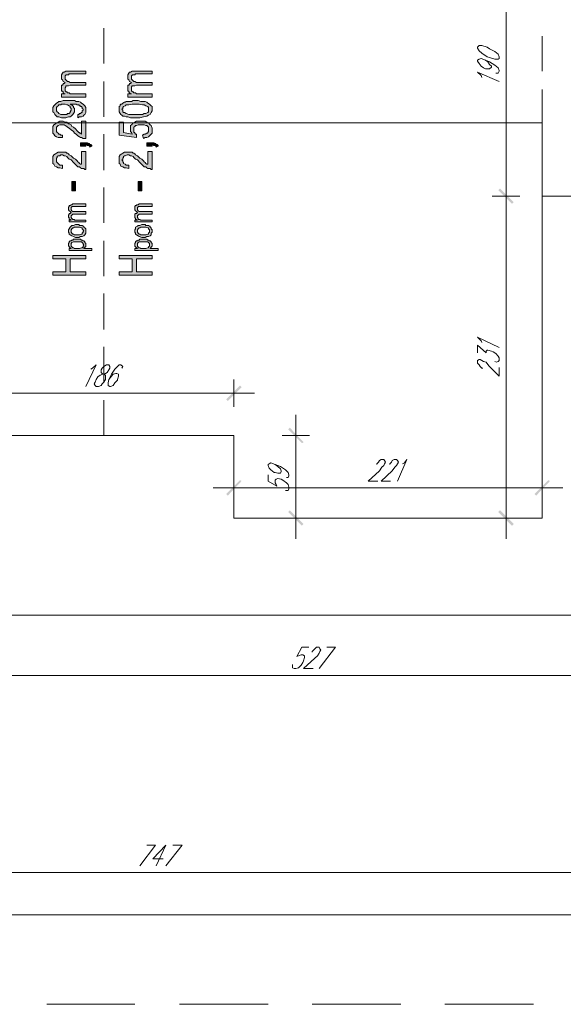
# Model space of a CAD drawing. Header units: millimetres. Extents: x 402 to 79005, y -7782 to 89952.
# Tile 397 of 423: x 24206 to 24595, y 44410 to 45116. Entities that reach past the tile are written whole.
import ezdxf

# ---------------------------------------------------------------- set-up
doc = ezdxf.new("R2010")
doc.units = ezdxf.units.MM
doc.header["$LTSCALE"] = 10
doc.layers.add('0_PIWNICA', color=253, linetype='Continuous', lineweight=0)

msp = doc.modelspace()

# ---------------------------------------------------------------- hatches: boundary and pattern name
at = {"layer": '0_PIWNICA'}
for points in [[(24236.08, 45060.37), (24236.08, 45062.84), (24238.55, 45062.84), (24237.93, 45062.84), (24237.31, 45063.45), (24237.31, 45064.07), (24236.7, 45064.69), (24236.08, 45064.69), (24236.08, 45069.01), (24236.7, 45069.01), (24237.31, 45069.62), (24237.31, 45070.24), (24237.93, 45070.24), (24238.55, 45070.86), (24237.31, 45071.48), (24236.7, 45072.71), (24236.08, 45073.33), (24236.08, 45076.41), (24236.7, 45077.65), (24237.31, 45078.26), (24237.93, 45078.26), (24239.16, 45078.88), (24253.36, 45078.88), (24253.36, 45077.03), (24241.63, 45077.03), (24241.01, 45076.41), (24239.16, 45076.41), (24239.16, 45075.79), (24238.55, 45075.79), (24238.55, 45075.18), (24238.55, 45074.56), (24238.55, 45073.33), (24239.16, 45072.71), (24239.78, 45072.09), (24240.4, 45071.48), (24241.01, 45071.48), (24242.25, 45070.86), (24253.36, 45070.86), (24253.36, 45069.01), (24242.25, 45069.01), (24241.01, 45068.39), (24239.16, 45068.39), (24239.16, 45067.77), (24238.55, 45067.16), (24238.55, 45064.69), (24239.16, 45064.69), (24239.16, 45064.07), (24239.78, 45064.07), (24240.4, 45063.45), (24241.63, 45063.45), (24242.25, 45062.84), (24253.36, 45062.84), (24253.36, 45060.37)], [(24283.59, 45060.37), (24283.59, 45062.84), (24286.06, 45062.84), (24285.44, 45062.84), (24284.82, 45063.45), (24284.21, 45064.07), (24284.21, 45064.69), (24283.59, 45064.69), (24283.59, 45069.01), (24284.21, 45069.01), (24284.82, 45069.62), (24284.82, 45070.24), (24285.44, 45070.24), (24286.06, 45070.86), (24284.82, 45071.48), (24284.21, 45072.71), (24283.59, 45073.33), (24283.59, 45076.41), (24284.21, 45077.65), (24284.82, 45078.26), (24285.44, 45078.26), (24286.67, 45078.88), (24300.87, 45078.88), (24300.87, 45077.03), (24289.14, 45077.03), (24288.53, 45076.41), (24286.67, 45076.41), (24286.67, 45075.79), (24286.06, 45075.79), (24286.06, 45075.18), (24286.06, 45074.56), (24286.06, 45073.33), (24286.67, 45072.71), (24287.29, 45072.09), (24287.91, 45071.48), (24288.53, 45071.48), (24289.76, 45070.86), (24300.87, 45070.86), (24300.87, 45069.01), (24289.76, 45069.01), (24288.53, 45068.39), (24286.67, 45068.39), (24286.06, 45067.77), (24286.06, 45067.16), (24286.06, 45064.69), (24286.67, 45064.69), (24286.67, 45064.07), (24287.29, 45064.07), (24287.91, 45063.45), (24289.14, 45063.45), (24289.76, 45062.84), (24300.87, 45062.84), (24300.87, 45060.37)], [(24253.36, 45043.09), (24253.36, 45030.75), (24251.5, 45030.75), (24250.27, 45031.37), (24249.65, 45031.37), (24249.04, 45031.99), (24247.8, 45032.6), (24247.18, 45033.22), (24246.57, 45033.84), (24245.33, 45034.45), (24244.72, 45035.69), (24242.87, 45036.92), (24241.63, 45038.16), (24240.4, 45038.77), (24239.78, 45039.39), (24238.55, 45040.01), (24237.93, 45040.62), (24234.84, 45040.62), (24233.61, 45040.01), (24232.99, 45039.39), (24232.38, 45038.77), (24232.38, 45035.69), (24232.99, 45035.07), (24233.61, 45034.45), (24234.23, 45033.84), (24234.84, 45033.84), (24235.46, 45033.22), (24236.7, 45033.22), (24236.7, 45031.37), (24233.61, 45031.37), (24232.38, 45031.99), (24231.14, 45032.6), (24230.53, 45033.84), (24229.91, 45034.45), (24229.91, 45039.39), (24230.53, 45040.62), (24231.76, 45041.24), (24232.38, 45041.86), (24233.61, 45042.48), (24234.84, 45043.09), (24237.31, 45043.09), (24238.55, 45042.48), (24239.78, 45042.48), (24240.4, 45041.86), (24241.01, 45041.24), (24241.63, 45041.24), (24242.87, 45040.62), (24243.48, 45039.39), (24244.72, 45038.77), (24245.95, 45037.54), (24247.18, 45036.31), (24247.8, 45035.69), (24248.42, 45035.07), (24249.04, 45035.07), (24249.04, 45034.45), (24249.65, 45034.45), (24250.27, 45033.84), (24250.27, 45043.09)], [(24294.08, 45033.22), (24295.31, 45033.84), (24295.93, 45033.84), (24297.16, 45034.45), (24297.78, 45034.45), (24297.78, 45035.07), (24298.4, 45035.69), (24298.4, 45038.77), (24297.78, 45039.39), (24297.16, 45040.01), (24296.55, 45040.01), (24295.31, 45040.62), (24290.99, 45040.62), (24289.76, 45040.01), (24289.14, 45040.01), (24288.53, 45039.39), (24287.91, 45038.77), (24287.91, 45035.07), (24288.53, 45035.07), (24288.53, 45034.45), (24289.14, 45033.84), (24289.76, 45033.84), (24289.76, 45031.37), (24277.42, 45033.22), (24277.42, 45042.48), (24280.5, 45042.48), (24280.5, 45035.07), (24286.67, 45033.84), (24286.06, 45035.07), (24285.44, 45035.69), (24285.44, 45040.01), (24286.06, 45040.62), (24287.29, 45041.86), (24288.53, 45042.48), (24289.76, 45043.09), (24295.93, 45043.09), (24297.16, 45042.48), (24298.4, 45041.86), (24299.63, 45040.62), (24300.25, 45040.01), (24300.87, 45038.16), (24300.87, 45034.45), (24300.25, 45033.84), (24299.01, 45032.6), (24298.4, 45031.99), (24297.16, 45031.37), (24295.93, 45031.37), (24294.7, 45030.75)], [(24249.65, 45025.2), (24249.65, 45027.67), (24254.59, 45027.67), (24255.82, 45027.05), (24256.44, 45026.43), (24257.06, 45026.43), (24257.67, 45025.82), (24257.67, 45025.2), (24256.44, 45024.58), (24256.44, 45025.2), (24255.82, 45025.2), (24255.82, 45025.82), (24254.59, 45025.82), (24253.97, 45026.43), (24253.36, 45026.43), (24253.36, 45025.2)], [(24297.16, 45025.2), (24297.16, 45027.67), (24302.1, 45027.67), (24302.72, 45027.05), (24303.33, 45027.05), (24303.95, 45026.43), (24304.57, 45026.43), (24305.18, 45025.82), (24305.18, 45025.2), (24303.95, 45024.58), (24303.95, 45025.2), (24303.33, 45025.2), (24303.33, 45025.82), (24302.1, 45025.82), (24301.48, 45026.43), (24300.87, 45026.43), (24300.87, 45025.2)], [(24253.36, 45021.5), (24253.36, 45008.54), (24252.74, 45008.54), (24252.12, 45009.16), (24250.27, 45009.16), (24249.65, 45009.77), (24249.04, 45010.39), (24247.8, 45010.39), (24247.18, 45011.01), (24246.57, 45011.62), (24245.33, 45012.86), (24244.72, 45013.48), (24242.87, 45015.33), (24241.63, 45015.94), (24240.4, 45017.18), (24239.78, 45017.79), (24238.55, 45018.41), (24237.93, 45018.41), (24236.7, 45019.03), (24235.46, 45019.03), (24234.84, 45018.41), (24233.61, 45018.41), (24232.99, 45017.79), (24232.99, 45017.18), (24232.38, 45016.56), (24232.38, 45014.09), (24232.99, 45013.48), (24233.61, 45012.86), (24234.23, 45012.24), (24234.84, 45011.62), (24236.7, 45011.62), (24236.7, 45009.16), (24234.84, 45009.77), (24233.61, 45009.77), (24232.38, 45010.39), (24231.14, 45011.01), (24230.53, 45012.24), (24229.91, 45012.86), (24229.91, 45017.79), (24230.53, 45019.03), (24231.76, 45019.65), (24232.38, 45020.26), (24233.61, 45020.88), (24239.16, 45020.88), (24239.78, 45020.26), (24240.4, 45020.26), (24241.01, 45019.65), (24241.63, 45019.03), (24242.87, 45018.41), (24243.48, 45017.79), (24244.72, 45016.56), (24245.95, 45015.94), (24247.18, 45014.71), (24247.8, 45014.09), (24248.42, 45013.48), (24249.04, 45012.86), (24249.65, 45012.24), (24250.27, 45012.24), (24250.27, 45021.5)], [(24300.87, 45021.5), (24300.87, 45008.54), (24300.25, 45008.54), (24299.63, 45009.16), (24297.78, 45009.16), (24297.16, 45009.77), (24296.55, 45010.39), (24295.31, 45010.39), (24294.7, 45011.01), (24294.08, 45011.62), (24292.84, 45012.86), (24292.23, 45013.48), (24290.38, 45015.33), (24289.14, 45015.94), (24287.91, 45017.18), (24287.29, 45017.79), (24286.06, 45018.41), (24285.44, 45018.41), (24284.21, 45019.03), (24282.97, 45019.03), (24281.74, 45018.41), (24281.12, 45018.41), (24280.5, 45017.79), (24280.5, 45017.18), (24279.89, 45016.56), (24279.89, 45015.94), (24279.27, 45015.33), (24279.89, 45014.71), (24279.89, 45014.09), (24280.5, 45013.48), (24280.5, 45012.86), (24281.74, 45012.24), (24282.36, 45011.62), (24284.21, 45011.62), (24284.21, 45009.16), (24282.36, 45009.77), (24281.12, 45009.77), (24279.89, 45010.39), (24278.65, 45011.01), (24278.04, 45012.24), (24277.42, 45012.86), (24277.42, 45017.79), (24278.04, 45019.03), (24279.27, 45019.65), (24279.89, 45020.26), (24281.12, 45020.88), (24286.67, 45020.88), (24287.29, 45020.26), (24287.91, 45020.26), (24288.53, 45019.65), (24289.14, 45019.03), (24290.38, 45018.41), (24290.99, 45017.79), (24292.23, 45016.56), (24293.46, 45015.94), (24294.7, 45014.71), (24295.31, 45014.09), (24295.93, 45013.48), (24296.55, 45012.86), (24297.16, 45012.24), (24297.78, 45012.24), (24297.78, 45021.5)], [(24245.95, 44993.11), (24245.95, 44999.9), (24243.48, 44999.9), (24243.48, 44993.11)], [(24293.46, 44993.11), (24293.46, 44999.9), (24290.99, 44999.9), (24290.99, 44993.11)], [(24550.14, 44994.96), (24560.01, 44985.09), (24558.78, 44983.86), (24548.91, 44993.73)], [(24558.78, 44983.86), (24548.91, 44993.73), (24550.14, 44994.96), (24560.01, 44985.09)], [(24241.63, 44970.9), (24241.63, 44972.13), (24242.87, 44972.13), (24242.25, 44972.75), (24241.63, 44972.75), (24241.63, 44973.99), (24241.01, 44973.99), (24241.01, 44975.84), (24241.63, 44976.45), (24241.63, 44977.07), (24242.25, 44977.07), (24242.87, 44977.69), (24242.25, 44978.31), (24241.63, 44978.92), (24241.01, 44979.54), (24241.01, 44981.39), (24241.63, 44982.01), (24241.63, 44982.62), (24242.25, 44982.62), (24242.87, 44983.24), (24243.48, 44983.24), (24244.1, 44983.86), (24253.36, 44983.86), (24253.36, 44982.01), (24243.48, 44982.01), (24243.48, 44981.39), (24242.87, 44981.39), (24242.87, 44980.77), (24242.87, 44979.54), (24243.48, 44978.92), (24244.1, 44978.31), (24253.36, 44978.31), (24253.36, 44976.45), (24244.1, 44976.45), (24243.48, 44975.84), (24242.87, 44975.22), (24242.87, 44974.6), (24242.87, 44973.99), (24243.48, 44973.37), (24244.1, 44972.75), (24245.33, 44972.75), (24245.33, 44972.13), (24253.36, 44972.13), (24253.36, 44970.9)], [(24288.53, 44970.9), (24288.53, 44972.13), (24290.38, 44972.13), (24289.76, 44972.13), (24289.76, 44972.75), (24289.14, 44972.75), (24289.14, 44973.37), (24288.53, 44973.99), (24288.53, 44975.84), (24288.53, 44976.45), (24289.14, 44977.07), (24289.76, 44977.07), (24290.38, 44977.69), (24289.76, 44978.31), (24289.14, 44978.92), (24288.53, 44979.54), (24288.53, 44982.01), (24289.14, 44982.62), (24289.76, 44982.62), (24289.76, 44983.24), (24290.99, 44983.24), (24291.61, 44983.86), (24300.87, 44983.86), (24300.87, 44982.01), (24290.99, 44982.01), (24290.99, 44981.39), (24290.38, 44981.39), (24290.38, 44980.77), (24290.38, 44979.54), (24290.99, 44978.92), (24291.61, 44978.31), (24300.87, 44978.31), (24300.87, 44976.45), (24291.61, 44976.45), (24290.99, 44975.84), (24290.38, 44975.84), (24290.38, 44975.22), (24290.38, 44974.6), (24290.38, 44973.99), (24290.99, 44973.37), (24290.99, 44972.75), (24292.23, 44972.75), (24292.84, 44972.13), (24300.87, 44972.13), (24300.87, 44970.9)], [(24229.91, 44932.65), (24229.91, 44935.11), (24239.16, 44935.11), (24239.16, 44944.37), (24229.91, 44944.37), (24229.91, 44946.84), (24253.36, 44946.84), (24253.36, 44944.37), (24242.25, 44944.37), (24242.25, 44935.11), (24253.36, 44935.11), (24253.36, 44932.65)], [(24277.42, 44932.65), (24277.42, 44935.11), (24286.67, 44935.11), (24286.67, 44944.37), (24277.42, 44944.37), (24277.42, 44946.84), (24300.87, 44946.84), (24300.87, 44944.37), (24289.76, 44944.37), (24289.76, 44935.11), (24300.87, 44935.11), (24300.87, 44932.65)], [(24353.93, 44843.79), (24363.8, 44853.67), (24365.04, 44852.43), (24355.16, 44842.56)], [(24408.23, 44812.33), (24398.36, 44822.2), (24399.59, 44823.43), (24409.46, 44812.94)], [(24365.04, 44785.18), (24355.16, 44774.69), (24353.93, 44775.92), (24363.8, 44785.79)], [(24574.82, 44775.92), (24584.7, 44785.79), (24585.93, 44785.18), (24576.06, 44774.69)], [(24399.59, 44764.2), (24409.46, 44754.33), (24408.23, 44753.09), (24398.36, 44762.96)], [(24550.14, 44764.2), (24560.01, 44754.33), (24558.78, 44753.09), (24548.91, 44762.96)]]:
    msp.add_hatch(color=253, dxfattribs=at).paths.add_polyline_path(points)
h = msp.add_hatch(color=253, dxfattribs=at)
h.paths.add_polyline_path([(24247.8, 45048.03), (24248.42, 45048.03), (24249.04, 45048.65), (24249.65, 45048.65), (24250.27, 45049.26), (24250.89, 45049.26), (24250.89, 45050.5), (24251.5, 45051.11), (24251.5, 45051.73), (24250.89, 45052.35), (24250.89, 45052.96), (24250.27, 45053.58), (24249.65, 45053.58), (24249.65, 45054.2), (24249.04, 45054.2), (24248.42, 45054.82), (24247.18, 45054.82), (24246.57, 45055.43), (24242.25, 45055.43), (24242.87, 45054.82), (24243.48, 45054.82), (24244.1, 45054.2), (24244.72, 45053.58), (24244.72, 45052.96), (24245.33, 45052.35), (24245.33, 45049.88), (24244.72, 45048.65), (24244.1, 45048.03), (24242.87, 45046.79), (24242.25, 45046.18), (24241.01, 45046.18), (24239.16, 45045.56), (24236.08, 45045.56), (24234.23, 45046.18), (24232.99, 45046.18), (24231.76, 45047.41), (24231.14, 45048.03), (24230.53, 45049.26), (24229.91, 45049.88), (24229.91, 45052.96), (24230.53, 45054.2), (24231.14, 45054.82), (24231.76, 45055.43), (24232.38, 45056.05), (24233.61, 45056.67), (24234.23, 45057.28), (24235.46, 45057.28), (24237.31, 45057.9), (24245.33, 45057.9), (24246.57, 45057.28), (24248.42, 45057.28), (24249.65, 45056.67), (24250.27, 45056.05), (24251.5, 45055.43), (24252.12, 45054.82), (24252.74, 45054.2), (24253.36, 45052.96), (24253.36, 45049.26), (24252.74, 45048.03), (24252.12, 45047.41), (24251.5, 45046.79), (24250.27, 45046.18), (24249.04, 45046.18), (24247.8, 45045.56)])
h.paths.add_polyline_path([(24236.08, 45055.43), (24235.46, 45054.82), (24234.23, 45054.82), (24233.61, 45054.2), (24232.99, 45053.58), (24232.38, 45052.96), (24232.38, 45050.5), (24232.99, 45049.88), (24233.61, 45049.26), (24234.23, 45048.65), (24235.46, 45048.03), (24239.78, 45048.03), (24240.4, 45048.65), (24241.63, 45048.65), (24242.25, 45049.26), (24242.25, 45049.88), (24242.87, 45051.11), (24242.87, 45052.35), (24242.25, 45052.96), (24242.25, 45053.58), (24241.63, 45054.2), (24240.4, 45054.82), (24239.78, 45054.82), (24238.55, 45055.43), (24237.31, 45055.43)])
h = msp.add_hatch(color=253, dxfattribs=at)
h.paths.add_polyline_path([(24287.29, 45045.56), (24285.44, 45045.56), (24283.59, 45046.18), (24282.36, 45046.18), (24281.12, 45046.79), (24279.89, 45046.79), (24279.27, 45047.41), (24278.65, 45048.03), (24278.04, 45048.65), (24277.42, 45049.88), (24277.42, 45053.58), (24278.04, 45054.2), (24278.04, 45054.82), (24278.65, 45055.43), (24279.27, 45055.43), (24279.89, 45056.05), (24281.12, 45056.67), (24281.74, 45056.67), (24282.36, 45057.28), (24286.06, 45057.28), (24287.29, 45057.9), (24290.99, 45057.9), (24292.84, 45057.28), (24295.93, 45057.28), (24297.16, 45056.67), (24297.78, 45056.05), (24299.01, 45055.43), (24299.63, 45054.82), (24300.25, 45054.2), (24300.87, 45053.58), (24300.87, 45050.5), (24300.25, 45049.26), (24299.63, 45048.03), (24298.4, 45047.41), (24297.16, 45046.79), (24294.7, 45046.18), (24292.23, 45045.56), (24289.14, 45045.56)])
h.paths.add_polyline_path([(24291.61, 45048.03), (24294.08, 45048.03), (24295.31, 45048.65), (24296.55, 45048.65), (24297.78, 45049.26), (24298.4, 45049.88), (24298.4, 45052.96), (24297.78, 45053.58), (24296.55, 45054.2), (24295.31, 45054.82), (24294.08, 45054.82), (24291.61, 45055.43), (24286.67, 45055.43), (24284.21, 45054.82), (24282.36, 45054.82), (24281.74, 45054.2), (24280.5, 45053.58), (24279.89, 45052.96), (24279.89, 45052.35), (24279.27, 45051.73), (24279.89, 45051.11), (24279.89, 45049.88), (24280.5, 45049.26), (24281.12, 45049.26), (24282.36, 45048.65), (24284.21, 45048.03), (24289.14, 45048.03)])
h = msp.add_hatch(color=253, dxfattribs=at)
h.paths.add_polyline_path([(24245.95, 44959.79), (24244.72, 44960.41), (24243.48, 44961.03), (24242.25, 44961.65), (24241.63, 44962.26), (24241.63, 44962.88), (24241.01, 44963.5), (24241.01, 44965.35), (24241.63, 44965.96), (24242.25, 44967.2), (24242.87, 44967.82), (24243.48, 44968.43), (24244.72, 44968.43), (24245.95, 44969.05), (24248.42, 44969.05), (24249.04, 44968.43), (24250.89, 44968.43), (24251.5, 44967.82), (24252.12, 44967.82), (24252.12, 44967.2), (24252.74, 44966.58), (24253.36, 44965.96), (24253.36, 44964.73), (24253.36, 44962.88), (24252.74, 44961.65), (24252.12, 44961.03), (24250.89, 44960.41), (24249.65, 44960.41), (24248.42, 44959.79), (24247.18, 44959.79)])
h.paths.add_polyline_path([(24248.42, 44961.65), (24249.04, 44961.65), (24250.27, 44962.26), (24250.89, 44962.26), (24250.89, 44962.88), (24251.5, 44963.5), (24251.5, 44964.11), (24252.12, 44964.73), (24251.5, 44964.73), (24251.5, 44965.35), (24250.89, 44965.96), (24250.89, 44966.58), (24250.27, 44966.58), (24249.04, 44967.2), (24245.33, 44967.2), (24244.72, 44966.58), (24244.1, 44966.58), (24243.48, 44965.96), (24242.87, 44965.35), (24242.87, 44964.73), (24242.87, 44963.5), (24243.48, 44962.88), (24244.1, 44962.26), (24244.72, 44962.26), (24245.33, 44961.65), (24247.18, 44961.65)])
h = msp.add_hatch(color=253, dxfattribs=at)
h.paths.add_polyline_path([(24293.46, 44959.79), (24291.61, 44960.41), (24290.99, 44961.03), (24289.76, 44961.65), (24289.14, 44962.26), (24289.14, 44962.88), (24288.53, 44963.5), (24288.53, 44965.35), (24289.14, 44965.96), (24289.14, 44967.2), (24290.38, 44967.82), (24290.99, 44968.43), (24292.23, 44968.43), (24293.46, 44969.05), (24295.93, 44969.05), (24296.55, 44968.43), (24298.4, 44968.43), (24299.01, 44967.82), (24299.63, 44967.82), (24299.63, 44967.2), (24300.25, 44966.58), (24300.25, 44965.96), (24300.87, 44965.35), (24300.87, 44964.73), (24300.87, 44963.5), (24300.25, 44962.88), (24300.25, 44961.65), (24299.63, 44961.03), (24298.4, 44960.41), (24297.16, 44960.41), (24295.93, 44959.79), (24294.7, 44959.79)])
h.paths.add_polyline_path([(24295.93, 44961.65), (24296.55, 44961.65), (24297.78, 44962.26), (24298.4, 44962.26), (24298.4, 44962.88), (24299.01, 44963.5), (24299.01, 44964.73), (24299.01, 44965.35), (24298.4, 44965.96), (24298.4, 44966.58), (24297.78, 44966.58), (24296.55, 44967.2), (24292.84, 44967.2), (24292.23, 44966.58), (24291.61, 44966.58), (24290.99, 44965.96), (24290.38, 44965.35), (24290.38, 44964.73), (24290.38, 44963.5), (24290.99, 44962.88), (24291.61, 44962.26), (24292.23, 44962.26), (24292.84, 44961.65), (24294.7, 44961.65)])
h = msp.add_hatch(color=253, dxfattribs=at)
h.paths.add_polyline_path([(24241.63, 44950.54), (24241.63, 44951.77), (24242.87, 44951.77), (24242.25, 44952.39), (24241.63, 44953.01), (24241.63, 44953.62), (24241.01, 44953.62), (24241.01, 44955.48), (24241.63, 44956.09), (24241.63, 44956.71), (24242.25, 44957.33), (24242.87, 44957.33), (24243.48, 44957.94), (24244.1, 44957.94), (24244.72, 44958.56), (24249.65, 44958.56), (24250.27, 44957.94), (24250.89, 44957.94), (24251.5, 44957.33), (24252.12, 44957.33), (24252.74, 44956.71), (24252.74, 44956.09), (24253.36, 44955.48), (24253.36, 44954.24), (24253.36, 44953.62), (24253.36, 44953.01), (24252.74, 44953.01), (24252.74, 44952.39), (24252.12, 44952.39), (24252.12, 44951.77), (24257.67, 44951.77), (24257.67, 44950.54)])
h.paths.add_polyline_path([(24248.42, 44951.77), (24249.04, 44951.77), (24250.27, 44952.39), (24250.89, 44952.39), (24251.5, 44953.01), (24251.5, 44953.62), (24252.12, 44954.24), (24251.5, 44954.86), (24251.5, 44955.48), (24250.89, 44956.09), (24250.27, 44956.71), (24244.72, 44956.71), (24243.48, 44956.09), (24242.87, 44955.48), (24242.87, 44954.24), (24242.87, 44953.62), (24243.48, 44953.01), (24244.1, 44952.39), (24244.72, 44952.39), (24245.33, 44951.77), (24247.18, 44951.77)])
h = msp.add_hatch(color=253, dxfattribs=at)
h.paths.add_polyline_path([(24288.53, 44950.54), (24288.53, 44951.77), (24290.38, 44951.77), (24289.76, 44952.39), (24289.14, 44953.01), (24288.53, 44953.62), (24288.53, 44955.48), (24289.14, 44956.09), (24289.14, 44956.71), (24289.76, 44957.33), (24290.38, 44957.33), (24290.99, 44957.94), (24291.61, 44957.94), (24292.23, 44958.56), (24297.16, 44958.56), (24297.78, 44957.94), (24298.4, 44957.94), (24299.01, 44957.33), (24299.63, 44957.33), (24300.25, 44956.71), (24300.25, 44956.09), (24300.87, 44955.48), (24300.87, 44954.24), (24300.87, 44953.62), (24300.25, 44953.01), (24300.25, 44952.39), (24299.63, 44952.39), (24299.63, 44951.77), (24305.18, 44951.77), (24305.18, 44950.54)])
h.paths.add_polyline_path([(24295.93, 44951.77), (24296.55, 44951.77), (24297.78, 44952.39), (24298.4, 44952.39), (24298.4, 44953.01), (24299.01, 44953.62), (24299.01, 44955.48), (24298.4, 44956.09), (24297.78, 44956.71), (24291.61, 44956.71), (24290.99, 44956.09), (24290.38, 44955.48), (24290.38, 44954.24), (24290.38, 44953.62), (24290.99, 44953.01), (24290.99, 44952.39), (24292.23, 44952.39), (24292.84, 44951.77), (24294.7, 44951.77)])

# ---------------------------------------------------------------- linework, layer by layer
at = {"layer": '0_PIWNICA', "color": 253, "linetype": 'Continuous', "lineweight": 5}
for p, q in [((24554.46, 45194.26), (24554.46, 44974.6)), ((24266.31, 45109.73), (24266.31, 45084.43)), ((24580.38, 45078.88), (24580.38, 45104.18)), ((24266.31, 45071.48), (24266.31, 45046.18)), ((24580.38, 45041.86), (24580.38, 45065.92)), ((24580.38, 45041.86), (23968.91, 45041.86)), ((24580.38, 44989.41), (24580.38, 45041.86)), ((24266.31, 45033.84), (24266.31, 45007.92)), ((24554.46, 45004.22), (24554.46, 44743.84)), ((24266.31, 44995.58), (24266.31, 44970.28)), ((24564.33, 44989.41), (24544.59, 44989.41)), ((24564.33, 44989.41), (24544.59, 44989.41)), ((24659.97, 44989.41), (24580.38, 44989.41)), ((24580.38, 44989.41), (24580.38, 44758.65)), ((24266.31, 44957.33), (24266.31, 44932.03)), ((24266.31, 44919.69), (24266.31, 44893.77)), ((24266.31, 44881.43), (24266.31, 44856.13)), ((24359.48, 44838.24), (24359.48, 44857.99)), ((24374.29, 44848.11), (24158.95, 44848.11)), ((24266.31, 44843.18), (24266.31, 44817.88)), ((24403.91, 44743.84), (24403.91, 44832.69)), ((24359.48, 44817.88), (24173.76, 44817.88)), ((24359.48, 44817.88), (24359.48, 44758.65)), ((24394.04, 44817.88), (24413.78, 44817.88)), ((24359.48, 44770.37), (24359.48, 44790.73)), ((24580.38, 44770.37), (24580.38, 44790.73)), ((24595.18, 44780.24), (24344.67, 44780.24)), ((24580.38, 44758.65), (24359.48, 44758.65)), ((24394.04, 44758.65), (24413.78, 44758.65)), ((24564.33, 44758.65), (24544.59, 44758.65)), ((24154.01, 44688.92), (24680.33, 44688.92)), ((24138.59, 44645.73), (24695.14, 44645.73)), ((24310.74, 44524.18), (24303.95, 44509.37)), ((24695.14, 44504.43), (23918.93, 44504.43)), ((23933.74, 44474.2), (24680.33, 44474.2)), ((24225.59, 44410.03), (24288.53, 44410.03)), ((24320.61, 44410.03), (24384.16, 44410.03)), ((24415.63, 44410.03), (24479.18, 44410.03)), ((24510.65, 44410.03), (24574.21, 44410.03))]:
    msp.add_line(p, q, dxfattribs=at)
for points in [[(24534.1, 45095.54), (24535.33, 45093.69), (24537.18, 45091.84), (24540.89, 45089.37), (24542.74, 45088.75), (24546.44, 45087.52), (24548.91, 45087.52), (24549.53, 45088.13), (24549.53, 45089.37), (24548.91, 45091.22), (24546.44, 45093.07), (24542.74, 45094.92), (24540.89, 45096.16), (24537.18, 45097.39), (24535.33, 45097.39), (24534.1, 45096.16)], [(24236.08, 45060.37), (24236.08, 45062.84), (24238.55, 45062.84), (24237.93, 45062.84), (24237.31, 45063.45), (24237.31, 45064.07), (24236.7, 45064.69), (24236.08, 45064.69), (24236.08, 45069.01), (24236.7, 45069.01), (24237.31, 45069.62), (24237.31, 45070.24), (24237.93, 45070.24), (24238.55, 45070.86), (24237.31, 45071.48), (24236.7, 45072.71), (24236.08, 45073.33), (24236.08, 45076.41), (24236.7, 45077.65), (24237.31, 45078.26), (24237.93, 45078.26), (24239.16, 45078.88), (24253.36, 45078.88), (24253.36, 45077.03), (24241.63, 45077.03), (24241.01, 45076.41), (24239.16, 45076.41), (24239.16, 45075.79), (24238.55, 45075.79), (24238.55, 45075.18), (24238.55, 45074.56), (24238.55, 45073.33), (24239.16, 45072.71), (24239.78, 45072.09), (24240.4, 45071.48), (24241.01, 45071.48), (24242.25, 45070.86), (24253.36, 45070.86), (24253.36, 45069.01), (24242.25, 45069.01), (24241.01, 45068.39), (24239.16, 45068.39), (24239.16, 45067.77), (24238.55, 45067.16), (24238.55, 45064.69), (24239.16, 45064.69), (24239.16, 45064.07), (24239.78, 45064.07), (24240.4, 45063.45), (24241.63, 45063.45), (24242.25, 45062.84), (24253.36, 45062.84), (24253.36, 45060.37)], [(24283.59, 45060.37), (24283.59, 45062.84), (24286.06, 45062.84), (24285.44, 45062.84), (24284.82, 45063.45), (24284.21, 45064.07), (24284.21, 45064.69), (24283.59, 45064.69), (24283.59, 45069.01), (24284.21, 45069.01), (24284.82, 45069.62), (24284.82, 45070.24), (24285.44, 45070.24), (24286.06, 45070.86), (24284.82, 45071.48), (24284.21, 45072.71), (24283.59, 45073.33), (24283.59, 45076.41), (24284.21, 45077.65), (24284.82, 45078.26), (24285.44, 45078.26), (24286.67, 45078.88), (24300.87, 45078.88), (24300.87, 45077.03), (24289.14, 45077.03), (24288.53, 45076.41), (24286.67, 45076.41), (24286.67, 45075.79), (24286.06, 45075.79), (24286.06, 45075.18), (24286.06, 45074.56), (24286.06, 45073.33), (24286.67, 45072.71), (24287.29, 45072.09), (24287.91, 45071.48), (24288.53, 45071.48), (24289.76, 45070.86), (24300.87, 45070.86), (24300.87, 45069.01), (24289.76, 45069.01), (24288.53, 45068.39), (24286.67, 45068.39), (24286.06, 45067.77), (24286.06, 45067.16), (24286.06, 45064.69), (24286.67, 45064.69), (24286.67, 45064.07), (24287.29, 45064.07), (24287.91, 45063.45), (24289.14, 45063.45), (24289.76, 45062.84), (24300.87, 45062.84), (24300.87, 45060.37)], [(24247.8, 45048.03), (24248.42, 45048.03), (24249.04, 45048.65), (24249.65, 45048.65), (24250.27, 45049.26), (24250.89, 45049.26), (24250.89, 45050.5), (24251.5, 45051.11), (24251.5, 45051.73), (24250.89, 45052.35), (24250.89, 45052.96), (24250.27, 45053.58), (24249.65, 45053.58), (24249.65, 45054.2), (24249.04, 45054.2), (24248.42, 45054.82), (24247.18, 45054.82), (24246.57, 45055.43), (24242.25, 45055.43), (24242.87, 45054.82), (24243.48, 45054.82), (24244.1, 45054.2), (24244.72, 45053.58), (24244.72, 45052.96), (24245.33, 45052.35), (24245.33, 45049.88), (24244.72, 45048.65), (24244.1, 45048.03), (24242.87, 45046.79), (24242.25, 45046.18), (24241.01, 45046.18), (24239.16, 45045.56), (24236.08, 45045.56), (24234.23, 45046.18), (24232.99, 45046.18), (24231.76, 45047.41), (24231.14, 45048.03), (24230.53, 45049.26), (24229.91, 45049.88), (24229.91, 45052.96), (24230.53, 45054.2), (24231.14, 45054.82), (24231.76, 45055.43), (24232.38, 45056.05), (24233.61, 45056.67), (24234.23, 45057.28), (24235.46, 45057.28), (24237.31, 45057.9), (24245.33, 45057.9), (24246.57, 45057.28), (24248.42, 45057.28), (24249.65, 45056.67), (24250.27, 45056.05), (24251.5, 45055.43), (24252.12, 45054.82), (24252.74, 45054.2), (24253.36, 45052.96), (24253.36, 45049.26), (24252.74, 45048.03), (24252.12, 45047.41), (24251.5, 45046.79), (24250.27, 45046.18), (24249.04, 45046.18), (24247.8, 45045.56), (24247.8, 45045.56)], [(24287.29, 45045.56), (24285.44, 45045.56), (24283.59, 45046.18), (24282.36, 45046.18), (24281.12, 45046.79), (24279.89, 45046.79), (24279.27, 45047.41), (24278.65, 45048.03), (24278.04, 45048.65), (24277.42, 45049.88), (24277.42, 45053.58), (24278.04, 45054.2), (24278.04, 45054.82), (24278.65, 45055.43), (24279.27, 45055.43), (24279.89, 45056.05), (24281.12, 45056.67), (24281.74, 45056.67), (24282.36, 45057.28), (24286.06, 45057.28), (24287.29, 45057.9), (24290.99, 45057.9), (24292.84, 45057.28), (24295.93, 45057.28), (24297.16, 45056.67), (24297.78, 45056.05), (24299.01, 45055.43), (24299.63, 45054.82), (24300.25, 45054.2), (24300.87, 45053.58), (24300.87, 45050.5), (24300.25, 45049.26), (24299.63, 45048.03), (24298.4, 45047.41), (24297.16, 45046.79), (24294.7, 45046.18), (24292.23, 45045.56), (24289.14, 45045.56)], [(24236.08, 45055.43), (24235.46, 45054.82), (24234.23, 45054.82), (24233.61, 45054.2), (24232.99, 45053.58), (24232.38, 45052.96), (24232.38, 45050.5), (24232.99, 45049.88), (24233.61, 45049.26), (24234.23, 45048.65), (24235.46, 45048.03), (24239.78, 45048.03), (24240.4, 45048.65), (24241.63, 45048.65), (24242.25, 45049.26), (24242.25, 45049.88), (24242.87, 45051.11), (24242.87, 45052.35), (24242.25, 45052.96), (24242.25, 45053.58), (24241.63, 45054.2), (24240.4, 45054.82), (24239.78, 45054.82), (24238.55, 45055.43), (24237.31, 45055.43)], [(24291.61, 45048.03), (24294.08, 45048.03), (24295.31, 45048.65), (24296.55, 45048.65), (24297.78, 45049.26), (24298.4, 45049.88), (24298.4, 45052.96), (24297.78, 45053.58), (24296.55, 45054.2), (24295.31, 45054.82), (24294.08, 45054.82), (24291.61, 45055.43), (24286.67, 45055.43), (24284.21, 45054.82), (24282.36, 45054.82), (24281.74, 45054.2), (24280.5, 45053.58), (24279.89, 45052.96), (24279.89, 45052.35), (24279.27, 45051.73), (24279.89, 45051.11), (24279.89, 45049.88), (24280.5, 45049.26), (24281.12, 45049.26), (24282.36, 45048.65), (24284.21, 45048.03), (24289.14, 45048.03)], [(24253.36, 45043.09), (24253.36, 45030.75), (24251.5, 45030.75), (24250.27, 45031.37), (24249.65, 45031.37), (24249.04, 45031.99), (24247.8, 45032.6), (24247.18, 45033.22), (24246.57, 45033.84), (24245.33, 45034.45), (24244.72, 45035.69), (24242.87, 45036.92), (24241.63, 45038.16), (24240.4, 45038.77), (24239.78, 45039.39), (24238.55, 45040.01), (24237.93, 45040.62), (24234.84, 45040.62), (24233.61, 45040.01), (24232.99, 45039.39), (24232.99, 45039.39), (24232.38, 45038.77), (24232.38, 45035.69), (24232.99, 45035.07), (24233.61, 45034.45), (24234.23, 45033.84), (24234.84, 45033.84), (24235.46, 45033.22), (24236.7, 45033.22), (24236.7, 45031.37), (24233.61, 45031.37), (24232.38, 45031.99), (24231.14, 45032.6), (24230.53, 45033.84), (24229.91, 45034.45), (24229.91, 45039.39), (24230.53, 45040.62), (24231.76, 45041.24), (24232.38, 45041.86), (24233.61, 45042.48), (24234.84, 45043.09), (24237.31, 45043.09), (24238.55, 45042.48), (24239.78, 45042.48), (24240.4, 45041.86), (24241.01, 45041.24), (24241.63, 45041.24), (24242.87, 45040.62), (24243.48, 45039.39), (24244.72, 45038.77), (24245.95, 45037.54), (24247.18, 45036.31), (24247.8, 45035.69), (24248.42, 45035.07), (24249.04, 45035.07), (24249.04, 45034.45), (24249.65, 45034.45), (24250.27, 45033.84), (24250.27, 45043.09)], [(24294.08, 45033.22), (24295.31, 45033.84), (24295.93, 45033.84), (24297.16, 45034.45), (24297.78, 45034.45), (24297.78, 45035.07), (24298.4, 45035.69), (24298.4, 45038.77), (24297.78, 45039.39), (24297.16, 45040.01), (24296.55, 45040.01), (24295.31, 45040.62), (24290.99, 45040.62), (24289.76, 45040.01), (24289.14, 45040.01), (24288.53, 45039.39), (24287.91, 45038.77), (24287.91, 45035.07), (24288.53, 45035.07), (24288.53, 45034.45), (24289.14, 45033.84), (24289.76, 45033.84), (24289.76, 45031.37), (24277.42, 45033.22), (24277.42, 45042.48), (24280.5, 45042.48), (24280.5, 45035.07), (24286.67, 45033.84), (24286.06, 45035.07), (24285.44, 45035.69), (24285.44, 45040.01), (24286.06, 45040.62), (24287.29, 45041.86), (24288.53, 45042.48), (24289.76, 45043.09), (24295.93, 45043.09), (24297.16, 45042.48), (24298.4, 45041.86), (24299.63, 45040.62), (24300.25, 45040.01), (24300.87, 45038.16), (24300.87, 45034.45), (24300.25, 45033.84), (24299.01, 45032.6), (24298.4, 45031.99), (24297.16, 45031.37), (24295.93, 45031.37), (24294.7, 45030.75), (24294.7, 45030.75)], [(24249.65, 45025.2), (24249.65, 45027.67), (24254.59, 45027.67), (24255.82, 45027.05), (24255.82, 45027.05), (24256.44, 45026.43), (24257.06, 45026.43), (24257.67, 45025.82), (24257.67, 45025.2), (24256.44, 45024.58), (24256.44, 45025.2), (24255.82, 45025.2), (24255.82, 45025.82), (24254.59, 45025.82), (24253.97, 45026.43), (24253.36, 45026.43), (24253.36, 45025.2)], [(24297.16, 45025.2), (24297.16, 45027.67), (24302.1, 45027.67), (24302.72, 45027.05), (24303.33, 45027.05), (24303.95, 45026.43), (24304.57, 45026.43), (24305.18, 45025.82), (24305.18, 45025.2), (24303.95, 45024.58), (24303.95, 45025.2), (24303.33, 45025.2), (24303.33, 45025.82), (24302.1, 45025.82), (24301.48, 45026.43), (24300.87, 45026.43), (24300.87, 45025.2)], [(24253.36, 45021.5), (24253.36, 45008.54), (24252.74, 45008.54), (24252.12, 45009.16), (24250.27, 45009.16), (24249.65, 45009.77), (24249.04, 45010.39), (24247.8, 45010.39), (24247.18, 45011.01), (24246.57, 45011.62), (24245.33, 45012.86), (24244.72, 45013.48), (24242.87, 45015.33), (24241.63, 45015.94), (24240.4, 45017.18), (24239.78, 45017.79), (24238.55, 45018.41), (24237.93, 45018.41), (24236.7, 45019.03), (24235.46, 45019.03), (24234.84, 45018.41), (24233.61, 45018.41), (24232.99, 45017.79), (24232.99, 45017.18), (24232.38, 45016.56), (24232.38, 45014.09), (24232.99, 45013.48), (24233.61, 45012.86), (24234.23, 45012.24), (24234.84, 45011.62), (24236.7, 45011.62), (24236.7, 45009.16), (24234.84, 45009.77), (24233.61, 45009.77), (24232.38, 45010.39), (24231.14, 45011.01), (24230.53, 45012.24), (24229.91, 45012.86), (24229.91, 45017.79), (24230.53, 45019.03), (24231.76, 45019.65), (24232.38, 45020.26), (24233.61, 45020.88), (24239.16, 45020.88), (24239.78, 45020.26), (24240.4, 45020.26), (24241.01, 45019.65), (24241.63, 45019.03), (24242.87, 45018.41), (24243.48, 45017.79), (24244.72, 45016.56), (24245.95, 45015.94), (24247.18, 45014.71), (24247.8, 45014.09), (24248.42, 45013.48), (24249.04, 45012.86), (24249.04, 45012.86), (24249.65, 45012.24), (24250.27, 45012.24), (24250.27, 45021.5)], [(24300.87, 45021.5), (24300.87, 45008.54), (24300.25, 45008.54), (24299.63, 45009.16), (24297.78, 45009.16), (24297.16, 45009.77), (24296.55, 45010.39), (24295.31, 45010.39), (24294.7, 45011.01), (24294.08, 45011.62), (24292.84, 45012.86), (24292.23, 45013.48), (24290.38, 45015.33), (24289.14, 45015.94), (24287.91, 45017.18), (24287.29, 45017.79), (24286.06, 45018.41), (24285.44, 45018.41), (24284.21, 45019.03), (24282.97, 45019.03), (24281.74, 45018.41), (24281.12, 45018.41), (24280.5, 45017.79), (24280.5, 45017.18), (24279.89, 45016.56), (24279.89, 45015.94), (24279.27, 45015.33), (24279.89, 45014.71), (24279.89, 45014.09), (24280.5, 45013.48), (24280.5, 45012.86), (24281.74, 45012.24), (24282.36, 45011.62), (24284.21, 45011.62), (24284.21, 45009.16), (24282.36, 45009.77), (24281.12, 45009.77), (24279.89, 45010.39), (24278.65, 45011.01), (24278.04, 45012.24), (24277.42, 45012.86), (24277.42, 45017.79), (24278.04, 45019.03), (24279.27, 45019.65), (24279.89, 45020.26), (24281.12, 45020.88), (24286.67, 45020.88), (24287.29, 45020.26), (24287.91, 45020.26), (24288.53, 45019.65), (24289.14, 45019.03), (24290.38, 45018.41), (24290.99, 45017.79), (24292.23, 45016.56), (24293.46, 45015.94), (24294.7, 45014.71), (24295.31, 45014.09), (24295.93, 45013.48), (24296.55, 45012.86), (24296.55, 45012.86), (24297.16, 45012.24), (24297.78, 45012.24), (24297.78, 45021.5)], [(24245.95, 44993.11), (24245.95, 44999.9), (24243.48, 44999.9), (24243.48, 44993.11)], [(24293.46, 44993.11), (24293.46, 44999.9), (24290.99, 44999.9), (24290.99, 44993.11)], [(24241.63, 44970.9), (24241.63, 44972.13), (24242.87, 44972.13), (24242.25, 44972.75), (24241.63, 44972.75), (24241.63, 44973.99), (24241.01, 44973.99), (24241.01, 44975.84), (24241.01, 44975.84), (24241.63, 44976.45), (24241.63, 44977.07), (24242.25, 44977.07), (24242.87, 44977.69), (24242.87, 44977.69), (24242.25, 44978.31), (24241.63, 44978.92), (24241.01, 44979.54), (24241.01, 44981.39), (24241.63, 44982.01), (24241.63, 44982.62), (24242.25, 44982.62), (24242.87, 44983.24), (24243.48, 44983.24), (24244.1, 44983.86), (24253.36, 44983.86), (24253.36, 44982.01), (24243.48, 44982.01), (24243.48, 44981.39), (24242.87, 44981.39), (24242.87, 44980.77), (24242.87, 44979.54), (24242.87, 44979.54), (24243.48, 44978.92), (24243.48, 44978.92), (24244.1, 44978.31), (24253.36, 44978.31), (24253.36, 44976.45), (24244.1, 44976.45), (24243.48, 44975.84), (24243.48, 44975.84), (24242.87, 44975.22), (24242.87, 44974.6), (24242.87, 44973.99), (24242.87, 44973.99), (24243.48, 44973.37), (24243.48, 44973.37), (24244.1, 44972.75), (24245.33, 44972.75), (24245.33, 44972.13), (24253.36, 44972.13), (24253.36, 44970.9)], [(24288.53, 44970.9), (24288.53, 44972.13), (24290.38, 44972.13), (24289.76, 44972.13), (24289.76, 44972.75), (24289.14, 44972.75), (24289.14, 44973.37), (24288.53, 44973.99), (24288.53, 44975.84), (24288.53, 44976.45), (24289.14, 44977.07), (24289.76, 44977.07), (24290.38, 44977.69), (24290.38, 44977.69), (24289.76, 44978.31), (24289.14, 44978.92), (24288.53, 44979.54), (24288.53, 44982.01), (24289.14, 44982.62), (24289.76, 44982.62), (24289.76, 44983.24), (24290.99, 44983.24), (24291.61, 44983.86), (24300.87, 44983.86), (24300.87, 44982.01), (24290.99, 44982.01), (24290.99, 44981.39), (24290.38, 44981.39), (24290.38, 44980.77), (24290.38, 44979.54), (24290.38, 44979.54), (24290.99, 44978.92), (24290.99, 44978.92), (24291.61, 44978.31), (24300.87, 44978.31), (24300.87, 44976.45), (24291.61, 44976.45), (24290.99, 44975.84), (24290.38, 44975.84), (24290.38, 44975.22), (24290.38, 44974.6), (24290.38, 44973.99), (24290.38, 44973.99), (24290.99, 44973.37), (24290.99, 44972.75), (24292.23, 44972.75), (24292.84, 44972.13), (24300.87, 44972.13), (24300.87, 44970.9)], [(24245.95, 44959.79), (24244.72, 44960.41), (24243.48, 44961.03), (24242.25, 44961.65), (24241.63, 44962.26), (24241.63, 44962.88), (24241.01, 44963.5), (24241.01, 44965.35), (24241.63, 44965.96), (24242.25, 44967.2), (24242.87, 44967.82), (24243.48, 44968.43), (24244.72, 44968.43), (24245.95, 44969.05), (24248.42, 44969.05), (24249.04, 44968.43), (24250.89, 44968.43), (24251.5, 44967.82), (24252.12, 44967.82), (24252.12, 44967.2), (24252.74, 44966.58), (24253.36, 44965.96), (24253.36, 44964.73), (24253.36, 44962.88), (24252.74, 44961.65), (24252.12, 44961.03), (24250.89, 44960.41), (24249.65, 44960.41), (24248.42, 44959.79), (24247.18, 44959.79)], [(24248.42, 44961.65), (24249.04, 44961.65), (24250.27, 44962.26), (24250.89, 44962.26), (24250.89, 44962.88), (24251.5, 44963.5), (24251.5, 44964.11), (24252.12, 44964.73), (24251.5, 44964.73), (24251.5, 44965.35), (24250.89, 44965.96), (24250.89, 44966.58), (24250.27, 44966.58), (24249.04, 44967.2), (24245.33, 44967.2), (24244.72, 44966.58), (24244.1, 44966.58), (24243.48, 44965.96), (24242.87, 44965.35), (24242.87, 44964.73), (24242.87, 44963.5), (24243.48, 44962.88), (24244.1, 44962.26), (24244.72, 44962.26), (24245.33, 44961.65), (24247.18, 44961.65)], [(24293.46, 44959.79), (24291.61, 44960.41), (24290.99, 44961.03), (24289.76, 44961.65), (24289.14, 44962.26), (24289.14, 44962.88), (24288.53, 44963.5), (24288.53, 44965.35), (24289.14, 44965.96), (24289.14, 44967.2), (24290.38, 44967.82), (24290.99, 44968.43), (24292.23, 44968.43), (24293.46, 44969.05), (24295.93, 44969.05), (24296.55, 44968.43), (24298.4, 44968.43), (24299.01, 44967.82), (24299.63, 44967.82), (24299.63, 44967.2), (24300.25, 44966.58), (24300.25, 44965.96), (24300.87, 44965.35), (24300.87, 44964.73), (24300.87, 44963.5), (24300.25, 44962.88), (24300.25, 44961.65), (24299.63, 44961.03), (24298.4, 44960.41), (24297.16, 44960.41), (24295.93, 44959.79), (24294.7, 44959.79)], [(24295.93, 44961.65), (24296.55, 44961.65), (24297.78, 44962.26), (24298.4, 44962.26), (24298.4, 44962.88), (24299.01, 44963.5), (24299.01, 44964.73), (24299.01, 44965.35), (24298.4, 44965.96), (24298.4, 44966.58), (24297.78, 44966.58), (24296.55, 44967.2), (24292.84, 44967.2), (24292.23, 44966.58), (24291.61, 44966.58), (24290.99, 44965.96), (24290.38, 44965.35), (24290.38, 44964.73), (24290.38, 44963.5), (24290.99, 44962.88), (24291.61, 44962.26), (24292.23, 44962.26), (24292.84, 44961.65), (24294.7, 44961.65)], [(24241.63, 44950.54), (24241.63, 44951.77), (24242.87, 44951.77), (24242.25, 44952.39), (24242.25, 44952.39), (24241.63, 44953.01), (24241.63, 44953.62), (24241.01, 44953.62), (24241.01, 44955.48), (24241.01, 44955.48), (24241.63, 44956.09), (24241.63, 44956.71), (24242.25, 44957.33), (24242.87, 44957.33), (24243.48, 44957.94), (24244.1, 44957.94), (24244.72, 44958.56), (24249.65, 44958.56), (24250.27, 44957.94), (24250.89, 44957.94), (24251.5, 44957.33), (24252.12, 44957.33), (24252.74, 44956.71), (24252.74, 44956.09), (24253.36, 44955.48), (24253.36, 44954.24), (24253.36, 44953.62), (24253.36, 44953.01), (24252.74, 44953.01), (24252.74, 44952.39), (24252.12, 44952.39), (24252.12, 44951.77), (24257.67, 44951.77), (24257.67, 44950.54)], [(24288.53, 44950.54), (24288.53, 44951.77), (24290.38, 44951.77), (24289.76, 44952.39), (24289.76, 44952.39), (24289.14, 44953.01), (24289.14, 44953.01), (24288.53, 44953.62), (24288.53, 44955.48), (24288.53, 44955.48), (24289.14, 44956.09), (24289.14, 44956.71), (24289.76, 44957.33), (24290.38, 44957.33), (24290.99, 44957.94), (24291.61, 44957.94), (24292.23, 44958.56), (24297.16, 44958.56), (24297.78, 44957.94), (24298.4, 44957.94), (24299.01, 44957.33), (24299.63, 44957.33), (24300.25, 44956.71), (24300.25, 44956.09), (24300.87, 44955.48), (24300.87, 44954.24), (24300.87, 44953.62), (24300.87, 44953.62), (24300.25, 44953.01), (24300.25, 44952.39), (24299.63, 44952.39), (24299.63, 44951.77), (24305.18, 44951.77), (24305.18, 44950.54)], [(24248.42, 44951.77), (24249.04, 44951.77), (24250.27, 44952.39), (24250.89, 44952.39), (24251.5, 44953.01), (24251.5, 44953.62), (24251.5, 44953.62), (24252.12, 44954.24), (24251.5, 44954.86), (24251.5, 44955.48), (24250.89, 44956.09), (24250.89, 44956.09), (24250.27, 44956.71), (24244.72, 44956.71), (24243.48, 44956.09), (24243.48, 44956.09), (24242.87, 44955.48), (24242.87, 44954.24), (24242.87, 44953.62), (24243.48, 44953.01), (24244.1, 44952.39), (24244.72, 44952.39), (24245.33, 44951.77), (24247.18, 44951.77)], [(24295.93, 44951.77), (24296.55, 44951.77), (24297.78, 44952.39), (24298.4, 44952.39), (24298.4, 44953.01), (24299.01, 44953.62), (24299.01, 44955.48), (24298.4, 44956.09), (24298.4, 44956.09), (24297.78, 44956.71), (24291.61, 44956.71), (24290.99, 44956.09), (24290.99, 44956.09), (24290.38, 44955.48), (24290.38, 44954.24), (24290.38, 44953.62), (24290.99, 44953.01), (24290.99, 44952.39), (24292.23, 44952.39), (24292.84, 44951.77), (24294.7, 44951.77)], [(24229.91, 44932.65), (24229.91, 44935.11), (24239.16, 44935.11), (24239.16, 44944.37), (24229.91, 44944.37), (24229.91, 44946.84), (24253.36, 44946.84), (24253.36, 44944.37), (24242.25, 44944.37), (24242.25, 44935.11), (24253.36, 44935.11), (24253.36, 44932.65)], [(24277.42, 44932.65), (24277.42, 44935.11), (24286.67, 44935.11), (24286.67, 44944.37), (24277.42, 44944.37), (24277.42, 44946.84), (24300.87, 44946.84), (24300.87, 44944.37), (24289.76, 44944.37), (24289.76, 44935.11), (24300.87, 44935.11), (24300.87, 44932.65)], [(24268.16, 44868.48), (24266.31, 44867.24), (24265.08, 44866.01), (24264.46, 44864.77), (24264.46, 44862.92), (24265.08, 44862.31), (24266.31, 44861.69), (24267.55, 44861.07), (24267.55, 44857.99), (24266.31, 44856.13), (24265.08, 44854.9), (24264.46, 44853.67), (24262.61, 44853.05), (24260.76, 44853.05), (24260.14, 44853.67), (24259.53, 44854.9), (24260.14, 44856.13), (24260.76, 44857.99), (24261.99, 44859.84), (24263.84, 44861.07), (24265.7, 44861.69), (24267.55, 44862.31), (24268.78, 44862.92), (24270.01, 44864.77), (24270.63, 44866.01), (24270.63, 44867.24), (24270.01, 44868.48)]]:
    msp.add_lwpolyline(points, close=True, dxfattribs=at)
for points in [[(24539.65, 45086.9), (24541.5, 45085.67), (24542.74, 45083.82), (24543.97, 45082.58), (24543.97, 45081.96), (24542.74, 45080.73), (24539.65, 45080.73), (24538.42, 45081.35), (24536.57, 45082.58), (24535.33, 45084.43), (24534.1, 45086.28), (24534.1, 45086.9), (24535.33, 45087.52), (24536.57, 45088.13), (24539.65, 45086.9), (24542.74, 45085.67), (24546.44, 45083.2), (24548.91, 45081.35), (24549.53, 45079.5), (24549.53, 45078.88), (24548.91, 45077.65), (24547.06, 45077.65)], [(24537.18, 45074.56), (24536.57, 45075.79), (24534.1, 45078.26), (24549.53, 45071.48)], [(24537.18, 44884.52), (24536.57, 44885.75), (24534.1, 44888.22), (24549.53, 44880.82)], [(24534.1, 44877.11), (24534.1, 44882.67), (24540.27, 44877.11), (24540.27, 44878.35), (24540.89, 44878.96), (24541.5, 44878.96), (24543.97, 44878.35), (24545.21, 44877.73), (24547.06, 44876.5), (24548.91, 44874.65), (24549.53, 44873.41), (24549.53, 44871.56), (24548.91, 44870.94), (24547.67, 44870.33), (24546.44, 44870.94)], [(24257.06, 44865.39), (24258.29, 44866.01), (24260.76, 44868.48), (24253.36, 44853.05)], [(24279.27, 44866.01), (24279.89, 44867.24), (24278.65, 44868.48), (24277.42, 44868.48), (24276.18, 44867.24), (24274.33, 44865.39), (24271.87, 44861.69), (24270.01, 44857.99), (24269.4, 44855.52), (24269.4, 44853.67), (24270.63, 44853.05), (24271.25, 44853.05), (24273.1, 44853.67), (24274.33, 44855.52), (24276.18, 44857.37), (24276.18, 44857.99), (24276.8, 44860.45), (24276.8, 44861.69), (24275.57, 44862.31), (24274.95, 44862.31), (24273.1, 44861.69), (24271.87, 44860.45), (24270.01, 44857.99)], [(24537.8, 44866.01), (24537.18, 44866.01), (24535.95, 44867.24), (24535.33, 44868.48), (24534.1, 44869.71), (24534.1, 44871.56), (24535.33, 44872.18), (24535.95, 44872.18), (24537.18, 44871.56), (24538.42, 44870.94), (24540.27, 44870.33), (24542.12, 44867.86), (24549.53, 44860.45), (24549.53, 44866.62)], [(24389.1, 44796.9), (24390.95, 44795.67), (24392.8, 44793.82), (24393.42, 44792.58), (24393.42, 44791.96), (24392.8, 44790.73), (24390.95, 44790.73), (24389.1, 44791.35), (24388.48, 44791.35), (24386.01, 44793.2), (24384.78, 44794.43), (24384.16, 44796.28), (24384.16, 44796.9), (24384.78, 44797.52), (24386.01, 44798.13), (24389.1, 44796.9), (24392.8, 44795.67), (24396.5, 44793.2), (24398.36, 44791.35), (24398.97, 44789.5), (24398.97, 44788.88), (24398.36, 44787.65), (24397.12, 44787.65)], [(24461.91, 44796.9), (24461.91, 44797.52), (24463.14, 44798.75), (24463.76, 44799.99), (24464.99, 44800.6), (24466.84, 44800.6), (24467.46, 44799.99), (24468.08, 44798.75), (24467.46, 44797.52), (24466.84, 44796.28), (24465.61, 44795.05), (24463.76, 44792.58), (24455.74, 44785.18), (24462.53, 44785.18)], [(24471.16, 44796.9), (24471.16, 44797.52), (24472.4, 44798.75), (24473.01, 44799.99), (24474.25, 44800.6), (24476.1, 44800.6), (24476.72, 44799.99), (24477.33, 44798.75), (24476.72, 44797.52), (24476.1, 44796.28), (24474.87, 44795.05), (24473.01, 44792.58), (24464.99, 44785.18), (24471.78, 44785.18)], [(24480.42, 44797.52), (24481.65, 44798.13), (24483.5, 44800.6), (24476.72, 44785.18)], [(24384.16, 44789.5), (24384.16, 44785.18), (24390.33, 44781.48), (24389.72, 44782.71), (24389.1, 44783.94), (24389.1, 44785.79), (24389.72, 44786.41), (24390.95, 44787.03), (24393.42, 44786.41), (24394.65, 44785.79), (24397.12, 44783.94), (24398.36, 44782.71), (24398.97, 44780.86), (24398.97, 44779.62), (24398.36, 44778.39), (24396.5, 44778.39)], [(24413.16, 44666.09), (24408.23, 44666.09), (24404.53, 44659.31), (24405.76, 44659.92), (24407.61, 44660.54), (24408.84, 44660.54), (24410.08, 44659.92), (24410.08, 44658.69), (24409.46, 44656.22), (24408.84, 44654.99), (24407.61, 44653.13), (24405.76, 44651.28), (24403.91, 44650.67), (24402.67, 44650.67), (24401.44, 44651.28), (24401.44, 44653.75)], [(24415.63, 44662.39), (24415.63, 44663.01), (24416.87, 44664.24), (24417.48, 44664.86), (24418.72, 44666.09), (24420.57, 44666.09), (24421.18, 44664.86), (24421.8, 44664.24), (24421.18, 44663.01), (24420.57, 44661.77), (24419.33, 44659.92), (24417.48, 44658.07), (24409.46, 44650.67), (24416.25, 44650.67)], [(24426.12, 44666.09), (24432.29, 44666.09), (24420.57, 44650.67)], [(24297.16, 44524.18), (24303.33, 44524.18), (24292.23, 44509.37)], [(24310.74, 44524.18), (24301.48, 44514.31), (24308.89, 44514.31)], [(24315.67, 44524.18), (24322.46, 44524.18), (24310.74, 44509.37)]]:
    msp.add_lwpolyline(points, dxfattribs=at)

doc.saveas('drawing.dxf')
